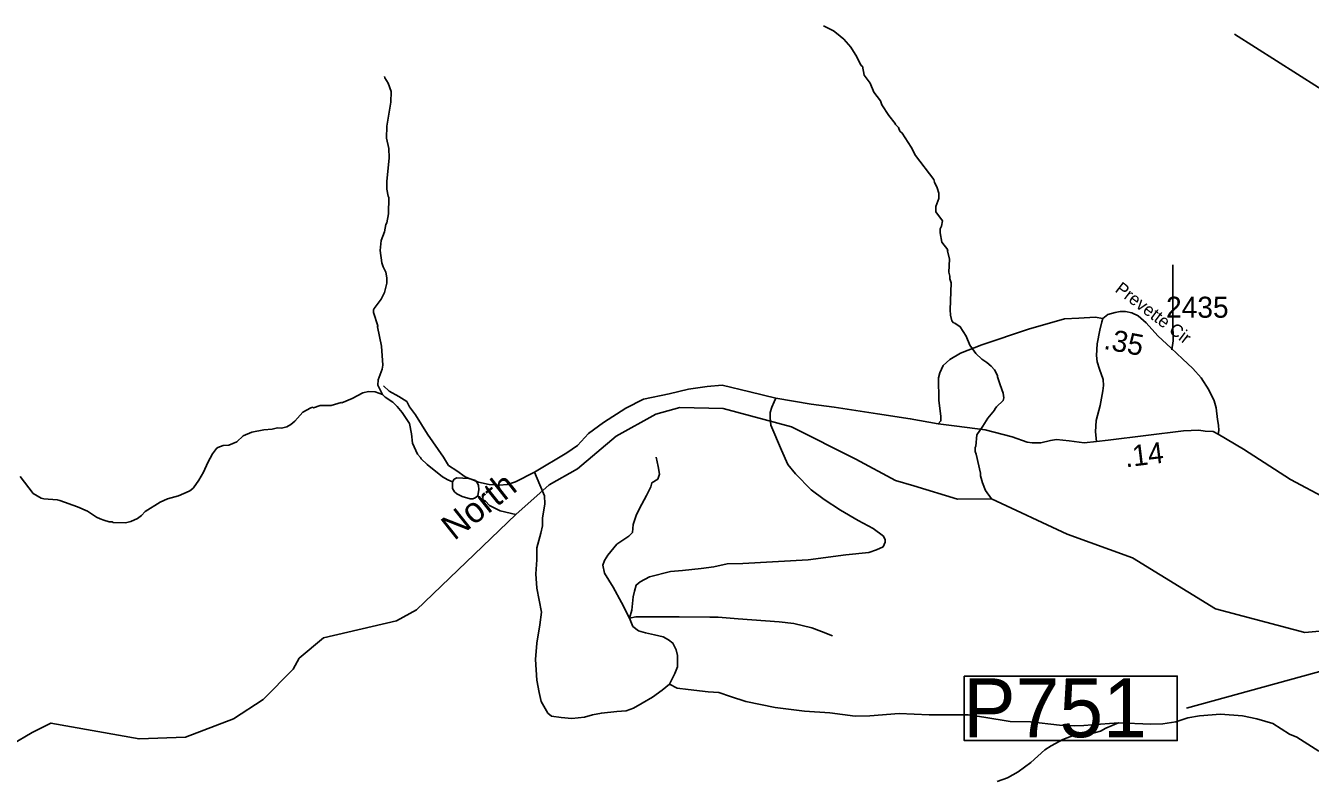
# Model space of a CAD drawing. Extents: x 1248224 to 1454986, y 825081 to 985870.
# Drawn here: x 1420659 to 1428299, y 873896 to 878390 of the extents above; entities that cross this region are included whole.
import ezdxf

# ---------------------------------------------------------------- set-up
doc = ezdxf.new("R2010")
doc.units = 0
for name, color, linetype in [('Exist Hydrographic Creek Single Shore', 7, 'Continuous'), ('Exist Hydrographic Creek Single Shore Label', 7, 'Continuous'), ('Exist Hydrographic Misc Water Feature', 7, 'Continuous'), ('Exist Road Non-System Type 51', 7, 'Continuous'), ('Exist Road Secondary Mileage Hundredths English Label', 7, 'Continuous'), ('Exist Road Secondary Structure Pipe Number Label', 7, 'Continuous'), ('Exist Road Secondary Type 51 Attributed', 7, 'Continuous'), ('Exist Road Secondary Type 51 Label', 7, 'Continuous'), ('Exist Road Secondary Type 51 Number Label', 7, 'Continuous')]:
    doc.layers.add(name, color=color, linetype=linetype)

msp = doc.modelspace()

# ---------------------------------------------------------------- linework, layer by layer
at = {"layer": 'Exist Hydrographic Creek Single Shore'}
msp.add_lwpolyline([(1420576.6, 874115.6), (1420696.6, 874185.6), (1420808.8, 874242.4), (1421333.5, 874148), (1421608.5, 874158.9), (1421894.5, 874268), (1422071.5, 874382.6), (1422250.5, 874562.8), (1422285.5, 874627.8), (1422429.5, 874749.6), (1422864.5, 874849.2), (1422982.5, 874915.8), (1423573.1, 875482.5), (1423772.6, 875658.2), (1423941.5, 875753.4), (1424170.6, 875949), (1424406.5, 876078.8), (1424548.5, 876118.6), (1424807.6, 876113.4), (1425213.3, 876004.1), (1425596, 875812.5), (1425832.5, 875685.7), (1425941.9, 875653.7), (1426200.7, 875573.1), (1426402.7, 875575.8), (1426853.2, 875366.4), (1427241.5, 875223.9), (1427735.6, 874921.8), (1428266.6, 874779.8), (1428550.6, 874806.8)], dxfattribs=at)
at = {"layer": 'Exist Hydrographic Misc Water Feature'}
for points in [[(1425403.9, 878389.7), (1425463.3, 878358.4), (1425481, 878346), (1425524.2, 878309), (1425567.1, 878262), (1425601.9, 878205.2), (1425621, 878162.8), (1425628.8, 878150.6), (1425634.7, 878148.5), (1425645.6, 878096.2), (1425680.5, 878047.4), (1425703.3, 877994.9), (1425742.2, 877942), (1425749.7, 877919.8), (1425792.3, 877854.9), (1425829.3, 877808), (1425831.1, 877802), (1425848.8, 877783.5), (1425858.3, 877763.3), (1425872.1, 877751), (1425924.2, 877667.9), (1425951.1, 877617.2), (1426060, 877474.7), (1426063.7, 877458.7), (1426079, 877426.3), (1426090.2, 877394), (1426089.5, 877362), (1426072.5, 877314.5), (1426071.9, 877282.5), (1426110.6, 877229.6), (1426106, 877197.7), (1426097.6, 877181.8), (1426097.1, 877157.8), (1426107.9, 877101.5), (1426142.9, 877056.8), (1426141.3, 877051), (1426153.7, 877000.5), (1426150, 876924.6), (1426155.5, 876900.5), (1426155.1, 876884.5), (1426162.6, 876860.3), (1426157.2, 876700.3), (1426158.5, 876668.3), (1426167.7, 876634.1), (1426177.5, 876621.8), (1426185.4, 876619.7), (1426217, 876598.9), (1426252.4, 876543.5), (1426274.6, 876489.7), (1426309.5, 876440.9), (1426344.8, 876406.1), (1426374.3, 876387.4), (1426401.8, 876364.8), (1426421.4, 876342.3), (1426438.6, 876309.9), (1426438.5, 876301.9), (1426453.5, 876253.5), (1426472.3, 876205.1), (1426475.7, 876177.1), (1426471.4, 876161.2), (1426432.6, 876122), (1426422.3, 876108.3), (1426420.4, 876102.8), (1426380.3, 876054.7), (1426352.1, 876007.8), (1426315, 875956.5), (1426309.5, 875888.6), (1426305.3, 875880.8), (1426304.8, 875856.8), (1426312.5, 875840.6), (1426338, 875728), (1426337.6, 875712), (1426348.8, 875671.7), (1426367.8, 875625.3), (1426402.7, 875575.8)], [(1422793.5, 878087.6), (1422795.4, 878079.6), (1422814.6, 878047.2), (1422831.5, 877998.8), (1422830.2, 877934.8), (1422807, 877791.2), (1422805.5, 877721), (1422817.9, 877659), (1422820.4, 877604.5), (1422805.9, 877463.1), (1422806.9, 877417.1), (1422814, 877375), (1422817.8, 877366.9), (1422815.8, 877270.9), (1422806.6, 877217.1), (1422800.4, 877207.2), (1422793.4, 877163.4), (1422772.3, 877111.8), (1422767, 877051.9), (1422777.4, 876979.6), (1422784.9, 876955.4), (1422800.2, 876923.1), (1422807.4, 876890.9), (1422806.8, 876859), (1422793.6, 876803.2), (1422772.7, 876763.7), (1422731.6, 876708.5), (1422727.4, 876700.7), (1422727, 876684.7), (1422753.2, 876604.1), (1422752.1, 876597.7), (1422774.6, 876483.5), (1422782.2, 876371.3), (1422779.7, 876347.3), (1422754.3, 876283.9), (1422753.6, 876251.9), (1422780, 876196.2)], [(1420625.9, 875709), (1420703.7, 875607.3), (1420751.1, 875580.2), (1420767, 875575.8), (1420846.8, 875570.1), (1420862.8, 875565.7), (1420967.6, 875529), (1421025.4, 875502.1), (1421080.6, 875466.9), (1421102.4, 875456.4), (1421124.2, 875447.9), (1421156.1, 875439.2), (1421172.1, 875438.9), (1421180, 875434.7), (1421251.9, 875433), (1421284, 875440.3), (1421324.4, 875459.5), (1421346.9, 875476.9), (1421369.3, 875500.5), (1421458.5, 875556.5), (1421503, 875575.5), (1421567.4, 875594.1), (1421632, 875620.6), (1421640.1, 875626.5), (1421656.4, 875642.1), (1421689.4, 875687.4), (1421716.4, 875734.8), (1421741.7, 875792.3), (1421770.8, 875843.6), (1421793.5, 875875.1), (1421801.6, 875881), (1421833.9, 875892.2), (1421866, 875895.5), (1421914.3, 875914.5), (1421953.1, 875950), (1422003.5, 875972.5), (1422075.9, 875986.9), (1422123.9, 875989.8), (1422156.1, 875997.1), (1422180.1, 875996.6), (1422212.3, 876003.9), (1422236.6, 876017.3), (1422258.9, 876036.8), (1422306.1, 876091.9), (1422354.7, 876116.8), (1422366.8, 876120.5), (1422370.7, 876116.4), (1422411, 876131.5), (1422475, 876130.1), (1422535.3, 876148.8), (1422539.3, 876147.3), (1422599.9, 876173.3), (1422664.6, 876205.9), (1422696.7, 876213.1), (1422736.7, 876212.3), (1422780, 876196.2)], [(1422780, 876196.2), (1422796.1, 876180.9), (1422841.4, 876149.9), (1422868.9, 876125.3), (1422898.1, 876088.7), (1422940.6, 876023.7), (1422952.9, 875961.7), (1422959.4, 875906.6), (1422988.6, 875840.6), (1423006.2, 875822.1), (1423010, 875814), (1423047.3, 875779.3), (1423137.7, 875707.2), (1423169.4, 875688.4), (1423196.5, 875677.6)], [(1423196.5, 875677.6), (1423207.4, 875693.6), (1423223.6, 875701.2), (1423293.5, 875695.7), (1423333.2, 875684.8), (1423346.8, 875668.5), (1423352.6, 875654.4), (1423354, 875630.3), (1423348.5, 875592.6)], [(1423348.5, 875592.6), (1423333, 875580.8), (1423318.8, 875575.1), (1423302.9, 875575.4), (1423255.2, 875588.6), (1423223.5, 875605.3), (1423209.8, 875617.6), (1423198.2, 875637.8), (1423196.5, 875677.6)], [(1423348.5, 875592.6), (1423370.8, 875573.9), (1423392.6, 875561.5), (1423418, 875536.9), (1423481.2, 875503.5), (1423573.1, 875482.5)]]:
    msp.add_lwpolyline(points, dxfattribs=at)
at = {"layer": 'Exist Road Non-System Type 51'}
for points in [[(1427474.8, 876461.2), (1427483.9, 876515), (1427482.2, 876629.1), (1427481.6, 876905.3), (1427480.8, 876967.4)], [(1427065.9, 876648.8), (1427019.7, 876655.7), (1426922.4, 876650.8), (1426837.3, 876645.9), (1426623.1, 876585), (1426345.8, 876492.5), (1426219.2, 876441.4), (1426156, 876404.9), (1426114.6, 876368.3), (1426095.2, 876324.5), (1426087.9, 876295.3), (1426090.3, 876161.4), (1426102.4, 876066.4), (1426102.4, 876039.6), (1426085.4, 876022.6)], [(1423685.8, 875735.2), (1423571.6, 875677.4), (1423523, 875660.4), (1423476.7, 875657.9), (1423415.9, 875660.4), (1423352.6, 875675), (1423272.3, 875706.6), (1423223.7, 875743.2), (1423172.6, 875774.8), (1423143.4, 875823.5), (1423048.5, 875959.9), (1422977.9, 876074.3), (1422942.1, 876121.9), (1422925, 876153.6), (1422878.8, 876185.2), (1422820.4, 876216.9), (1422786.3, 876248.6)], [(1425119.5, 876173.5), (1424966.2, 876212.5), (1424800.7, 876251.5), (1424712.6, 876244.1), (1424600.7, 876227), (1424486.3, 876200.2), (1424333, 876168.6), (1424228.4, 876115), (1424094.6, 876029.8), (1424007, 875964.1), (1423941.3, 875893.4), (1423878, 875849.6), (1423685.8, 875735.2)], [(1424250.3, 874866.1), (1424264.4, 874914), (1424271.7, 874991.9), (1424279, 875026), (1424288.8, 875062.5), (1424313.1, 875082), (1424369, 875111.2), (1424493.1, 875142.9), (1424566.1, 875150.2), (1424675.6, 875162.3), (1424751, 875172.1), (1424831.3, 875189.1), (1424923.8, 875191.6), (1425313.1, 875213.5), (1425536.3, 875242.4), (1425672.6, 875257), (1425718.8, 875271.7), (1425757.7, 875291.1), (1425769.9, 875317.9), (1425769.9, 875332.5), (1425760.2, 875354.4), (1425699.3, 875398.3), (1425609.3, 875447), (1425504.7, 875507.8), (1425407.4, 875571.1), (1425329.5, 875629.6), (1425237, 875724.5), (1425190.8, 875780.5), (1425154.3, 875865.8), (1425091.1, 876013), (1425086.2, 876056.8), (1425086.2, 876088.4), (1425095.9, 876120.1), (1425110.5, 876151.7), (1425119.5, 876173.5)], [(1426085.4, 876022.6), (1425920, 876051.8), (1425725.3, 876081), (1425467.4, 876120), (1425331.2, 876139.5), (1425119.5, 876173.5)], [(1426085.4, 876022.6), (1426197.3, 876008), (1426365.2, 875986.1), (1426525.8, 875944.7), (1426615.8, 875913), (1426645, 875908.1), (1426696.1, 875908.1), (1426754.5, 875922.8), (1426788.6, 875927.6), (1426864, 875920.3), (1426954, 875908.1), (1427028.3, 875916.4)], [(1424488.7, 874474.1), (1424520.4, 874537.4), (1424535, 874576.3), (1424535, 874608), (1424535, 874644.5), (1424527.7, 874678.6), (1424508.2, 874717.5), (1424481.4, 874737), (1424449.8, 874754.1), (1424398.7, 874766.2), (1424345.2, 874778.4), (1424303.8, 874790.6), (1424269.8, 874817.4), (1424250.3, 874866.1), (1424201.6, 874958.6), (1424153, 875051.1), (1424101.9, 875133.9), (1424092.1, 875180.2), (1424101.9, 875209.4), (1424121.3, 875241), (1424174.9, 875306.8), (1424245, 875354.3), (1424266.8, 875376.2), (1424271.7, 875422.5), (1424291.2, 875483.4), (1424322.8, 875544.2), (1424352, 875595.4), (1424376.3, 875646.5), (1424383.6, 875670.9), (1424417.7, 875692.8), (1424427.4, 875722), (1424420.1, 875768.3), (1424408, 875824.3)], [(1423685.8, 875735.2), (1423717.4, 875658.9), (1423744.2, 875593.2), (1423746.6, 875546.9), (1423732, 875461.7), (1423732, 875415.4), (1423722.3, 875371.6), (1423697.9, 875283.9), (1423697.9, 875213.3), (1423693.1, 875130.5), (1423697.9, 875045.3), (1423727.1, 874901.6), (1423717.4, 874826.2), (1423697.9, 874716.6), (1423690.6, 874619.2), (1423697.9, 874497.5), (1423712.6, 874422.9), (1423724.7, 874369.4), (1423763.7, 874301.2), (1423785.6, 874284.1), (1423844, 874274.4), (1423907.2, 874269.5), (1423982.6, 874276.8), (1424028.9, 874291.4), (1424082.4, 874301.2), (1424174.9, 874310.9), (1424230.8, 874315.8), (1424274.6, 874330.4), (1424325.7, 874359.6), (1424386.5, 874396.1), (1424444.9, 874437.5), (1424488.7, 874474.1)], [(1424250.3, 874866.1), (1424288.2, 874874.8), (1424546.1, 874874.8), (1424728.6, 874872.4), (1424777.3, 874872.4), (1424896, 874862.7), (1425139.3, 874843.2), (1425226.9, 874833.5), (1425334, 874809.1), (1425392.4, 874787.2), (1425458.1, 874760.4)], [(1424488.7, 874474.1), (1424533.7, 874449.2), (1424598.8, 874441.4), (1424718.5, 874428.4), (1424781, 874423.2), (1424851.2, 874399.7), (1424942.3, 874371.1), (1425116.7, 874334.6), (1425291, 874313.8), (1425442, 874303.4), (1425592.9, 874282.5), (1425678.8, 874285.1), (1425853.2, 874298.2), (1426032.7, 874290.4), (1426264.3, 874290.4), (1426358, 874277.3), (1426514.2, 874251.3), (1426633.9, 874248.7), (1426808.2, 874230.5), (1426895.4, 874225.5), (1426952.6, 874228.1), (1427051.5, 874235.9), (1427158.2, 874243.7)], [(1428349.4, 874075.7), (1428218.1, 874157.3), (1428175.5, 874175.1), (1428076.2, 874239), (1427980.4, 874267.4), (1427895.2, 874285.2), (1427763.9, 874295.8), (1427639.8, 874285.2), (1427571.1, 874274), (1427500.1, 874249.1), (1427422, 874238.5), (1427351.1, 874234.9), (1427158.2, 874243.7)], [(1427158.2, 874243.7), (1427082.7, 874212.5), (1427051.5, 874194.2), (1426991.6, 874178.6), (1426934.4, 874181.2), (1426895.4, 874170.8), (1426827.7, 874144.8), (1426757.4, 874105.7), (1426721, 874082.3), (1426637.7, 874006.7), (1426562.2, 873952), (1426497.2, 873915.6), (1426437.3, 873894.7)]]:
    msp.add_lwpolyline(points, dxfattribs=at)
at = {"layer": 'Exist Road Secondary Structure Pipe Number Label'}
msp.add_line((1430900.2, 876400.4), (1427848, 878338.6), dxfattribs=at)
msp.add_lwpolyline([(1430848.7, 875518), (1430012.7, 875004.6), (1427563.4, 874330)], dxfattribs=at)
msp.add_lwpolyline([(1426241, 874521.9), (1427507.2, 874521.9), (1427507.2, 874138.1), (1426241, 874138.1)], close=True, dxfattribs=at)
at = {"layer": 'Exist Road Secondary Type 51 Attributed'}
for points in [[(1427199.3, 876689.7), (1427169, 876689.7), (1427138.8, 876684.4), (1427094.3, 876672), (1427065.9, 876648.8), (1427058.8, 876629.2), (1427046.4, 876578.3), (1427032.2, 876498.2), (1427026.8, 876428.8), (1427030.4, 876389.6), (1427044.6, 876346.9), (1427067.7, 876286.4), (1427069.5, 876249), (1427066, 876218.8), (1427048.2, 876131.6), (1427025.1, 876040.8), (1427021.5, 875975), (1427028.3, 875916.4)], [(1427751.3, 875961.1), (1427755.6, 875982.2), (1427752.1, 876014.2), (1427746.7, 876048), (1427739.6, 876117.4), (1427727.2, 876158.3), (1427695.4, 876223.5), (1427649.2, 876294.7), (1427601.1, 876351.6), (1427538.9, 876408.6), (1427471.3, 876472.6), (1427393.1, 876545.6), (1427322, 876622.1), (1427275.7, 876663.1), (1427236.6, 876682.6), (1427199.3, 876689.7)], [(1427751.3, 875961.1), (1427721.8, 875975.2), (1427673.8, 875978.7), (1427636.4, 875984.1), (1427543.9, 875980.5), (1427095.8, 875925.3), (1427028.3, 875916.4)], [(1430987.6, 875876.5), (1430814.5, 875823.7), (1430466.7, 875708.5), (1430262.2, 875644.4), (1430185.8, 875630.2), (1430010.4, 875637.3), (1429672.5, 875655.1), (1429527.1, 875660.5), (1429452.4, 875660.5), (1429404.4, 875653.3), (1429354.6, 875639.1), (1429265.7, 875599.9), (1429118.1, 875528.8), (1429070.1, 875514.5), (1428903.6, 875521.5), (1428551.5, 875548.2), (1428439.5, 875564.2), (1428396.8, 875574.9), (1428181.6, 875690.6), (1427902.4, 875870.3), (1427751.3, 875961.1)]]:
    msp.add_lwpolyline(points, dxfattribs=at)

# ---------------------------------------------------------------- texts
at = {"layer": 'Exist Hydrographic Creek Single Shore Label'}
msp.add_text('North', height=150, rotation=38.46313, dxfattribs=at).set_placement((1423207.6, 875323.7))
at = {"layer": 'Exist Road Secondary Mileage Hundredths English Label'}
for s, rotation, p in [('.35', 349.20743, (1427065.5, 876468.3)), ('.14', 7.01856, (1427201.7, 875762.8))]:
    msp.add_text(s, height=125, rotation=rotation, dxfattribs=at).set_placement(p)
at = {"layer": 'Exist Road Secondary Structure Pipe Number Label'}
msp.add_text('P751', height=350, dxfattribs=at).set_placement((1426233.9, 874157.8))
at = {"layer": 'Exist Road Secondary Type 51 Label'}
msp.add_text('Prevette Cir', height=75, rotation=322.8493, dxfattribs=at).set_placement((1427132.3, 876811.3))
at = {"layer": 'Exist Road Secondary Type 51 Number Label'}
msp.add_text('2435', height=125, dxfattribs=at).set_placement((1427441.2, 876652.8))

doc.saveas('drawing.dxf')
